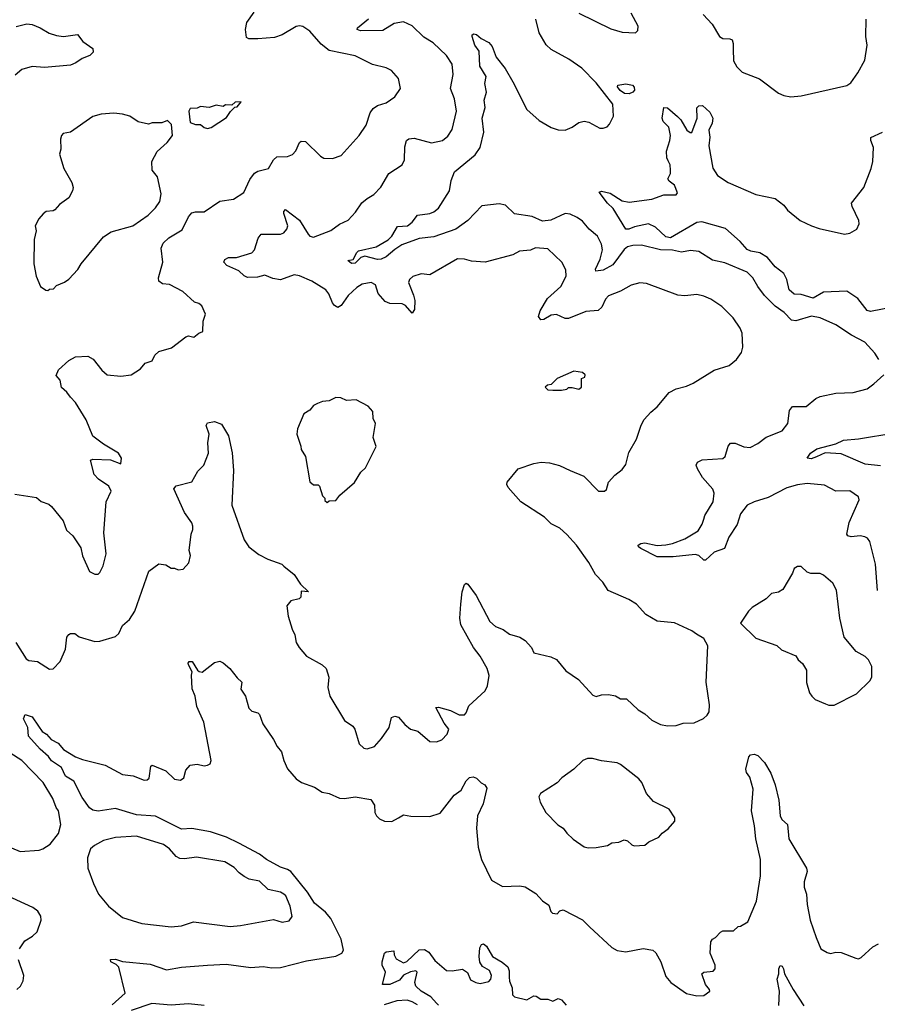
# Model space of a CAD drawing. Extents: x 1921360 to 2014538, y 768294 to 907744.
# Tile 314 of 412: x 1939383 to 1944324, y 867390 to 873062. Entities that reach past the tile are written whole.
import ezdxf

# ---------------------------------------------------------------- set-up
doc = ezdxf.new("R2010")
doc.units = 0

msp = doc.modelspace()

# ---------------------------------------------------------------- linework, layer by layer
at = {"layer": '0CON10XD'}
for points in [[(1941545, 872616.7), (1941576.7, 872665), (1941565, 872722.5), (1941525, 872768.8), (1941494.1, 872784.1), (1941415, 872802.9), (1941315, 872852.5), (1941165, 872884.5), (1941120.6, 872920.6), (1941055, 872995.6), (1941015, 873022.2), (1940995, 873026.5), (1940975, 873022.5), (1940895.3, 872974.7), (1940851.7, 872958.3), (1940755, 872951.5), (1940702, 872952), (1940688.8, 872958.8), (1940684, 873005), (1940692, 873045), (1940733.8, 873105)], [(1942605, 873098.9), (1942788.3, 873008.3), (1942855, 872989.2), (1942930, 872985), (1942945, 873000), (1942946.2, 873025), (1942905, 873098.8)], [(1943321.5, 873091.5), (1943371.9, 873035), (1943415, 872964.2), (1943435, 872953.1), (1943475, 872951.9), (1943488, 872945), (1943494.4, 872925), (1943492.8, 872892.8), (1943495.6, 872825), (1943515, 872790), (1943545, 872758.6), (1943645, 872720), (1943755, 872638), (1943785, 872624), (1943825, 872617.1), (1943885, 872623.1), (1944147.8, 872682.2), (1944172, 872698), (1944211.9, 872755), (1944251.4, 872828.6), (1944266.2, 872915), (1944258.8, 872965), (1944260, 873065)], [(1939362.8, 873022.8), (1939423, 873037), (1939455, 873033.1), (1939501.2, 873015), (1939553.3, 872983.3), (1939595, 872970), (1939635, 872964.4), (1939715, 872976.2), (1939745.8, 872935.8), (1939803.3, 872895), (1939806.2, 872875), (1939786.7, 872855), (1939742.1, 872837.9), (1939707, 872813), (1939675, 872800), (1939525, 872787.1), (1939455, 872791.5), (1939395, 872774.3), (1939357.2, 872742.8)], [(1939360, 869475), (1939419.4, 869379.4), (1939435, 869371.1), (1939485, 869364.3), (1939555, 869320), (1939575, 869322.5), (1939616.1, 869363.9), (1939647.1, 869435), (1939654.3, 869505.7), (1939665, 869520), (1939675, 869526.7), (1939700, 869525), (1939726.1, 869506.1), (1939815, 869480), (1939845, 869482.5), (1939935, 869508.8), (1939954.4, 869525.6), (1939975, 869571.4), (1940015, 869605.7), (1940045.4, 869655), (1940125.8, 869884.2), (1940185, 869928), (1940225, 869921.2), (1940255, 869902.5), (1940275, 869902.5), (1940295, 869893.3), (1940325, 869896.7), (1940357.7, 869932.3), (1940366.1, 869976.1), (1940358.8, 870005), (1940371.4, 870098.6), (1940381.2, 870125), (1940380, 870145), (1940373.6, 870163.6), (1940333.1, 870223.1), (1940270.7, 870359.3), (1940285, 870376.2), (1940375, 870400), (1940409.2, 870460.8), (1940444.3, 870495), (1940471.2, 870565), (1940467.5, 870625), (1940473.8, 870675), (1940456.2, 870725), (1940465, 870740), (1940505, 870747.5), (1940545, 870732.5), (1940585.5, 870665.5), (1940607, 870567), (1940614.4, 870465), (1940604.5, 870265), (1940675.6, 870065), (1940702.9, 870025), (1940761.4, 869981.4), (1940813.3, 869953.3), (1940892.5, 869925), (1940904.2, 869914.2), (1940965, 869866.2), (1941000, 869810), (1941047.5, 869765), (1941005, 869770), (1941002.5, 869735), (1940993.9, 869726.1), (1940945, 869713.8), (1940922, 869685), (1940928.8, 869625), (1940951.7, 869551.7), (1940968.3, 869518.3), (1940975.7, 869475), (1940992, 869445), (1941035, 869396), (1941125, 869346), (1941148, 869325), (1941164.2, 869275), (1941158, 869215), (1941170, 869165), (1941253.3, 869025), (1941301.7, 868991.7), (1941313.3, 868975), (1941339.5, 868889.5), (1941365, 868866.2), (1941385, 868862), (1941426.7, 868875), (1941468.3, 868921.7), (1941511.2, 868985), (1941525, 869042.5), (1941545, 869050), (1941565, 869043.3), (1941601.3, 869001.3), (1941634.5, 868974.5), (1941677, 868963), (1941745, 868904), (1941785, 868901.2), (1941815, 868914), (1941845, 868946.7), (1941855.7, 868975), (1941829.1, 869009.1), (1941780.7, 869099.3), (1941795, 869101.2), (1941865, 869082.1), (1941915, 869057.1), (1941945, 869058.1), (1941955, 869068.8), (1941970.6, 869109.4), (1942064.3, 869195), (1942077.8, 869225), (1942086.8, 869283.2), (1942075.5, 869325), (1942035.6, 869395), (1941996.9, 869445), (1941923.6, 869575), (1941918.5, 869615), (1941924.4, 869695), (1941933.1, 869765), (1941945, 869807.5), (1941955, 869816.7), (1941965, 869810), (1942012.5, 869745), (1942091.2, 869595), (1942125, 869566), (1942169.2, 869549.2), (1942205, 869522.5), (1942263.9, 869503.9), (1942295, 869486.2), (1942332, 869445), (1942345, 869414.3), (1942442.3, 869392.3), (1942475.8, 869375.8), (1942530, 869310), (1942601.7, 869261.7), (1942685, 869171.2), (1942705, 869163.8), (1942735, 869173.3), (1942776.1, 869173.9), (1942815, 869167.5), (1942845, 869150), (1942879.5, 869149.5), (1942947, 869087), (1942985, 869063.3), (1943025, 869026.2), (1943075, 869001.2), (1943116.1, 868993.9), (1943165, 868996.2), (1943205, 869009.2), (1943268.3, 869011.7), (1943323, 869037), (1943344.5, 869055.5), (1943355.7, 869075), (1943358.1, 869115), (1943337.8, 869245), (1943348.6, 869455), (1943325, 869497.5), (1943282.4, 869522.4), (1943255, 869542), (1943155, 869588), (1943056.1, 869596.1), (1942990, 869635), (1942935.8, 869695.8), (1942891.7, 869721.7), (1942774.2, 869774.2), (1942742.3, 869822.3), (1942701.2, 869865), (1942661.2, 869935), (1942590.8, 870035), (1942535, 870095.7), (1942495, 870132.5), (1942445, 870158), (1942405.9, 870195.9), (1942270, 870285), (1942197.7, 870367.7), (1942188.8, 870385), (1942191.7, 870398.3), (1942255, 870473.8), (1942344.4, 870505.6), (1942387.4, 870512.6), (1942435, 870508.9), (1942493.8, 870493.8), (1942553.8, 870465), (1942632.6, 870432.6), (1942717.5, 870345), (1942752.5, 870345), (1942763.3, 870355), (1942775, 870397.5), (1942812.3, 870437.7), (1942855, 870470), (1942875, 870500), (1942892.3, 870567.7), (1942936.2, 870645), (1942964.2, 870725.8), (1942981.7, 870758.3), (1943018.8, 870801.2), (1943055, 870831.2), (1943125, 870913.8), (1943165, 870936), (1943225, 870950.8), (1943262.7, 870967.3), (1943385, 871042), (1943470.7, 871069.3), (1943513.3, 871105), (1943541.2, 871145), (1943548.8, 871175), (1943546, 871255), (1943534, 871285), (1943493.4, 871343.4), (1943429.1, 871409.1), (1943365, 871452.5), (1943325, 871469.2), (1943285, 871478.6), (1943215, 871471.4), (1943175, 871474.2), (1942995, 871542.5), (1942955, 871545.6), (1942905, 871531.9), (1942845, 871498.1), (1942775, 871471.4), (1942757.8, 871452.2), (1942737.8, 871405), (1942715, 871387.3), (1942645, 871381.6), (1942545, 871340.5), (1942525, 871340.6), (1942475, 871364.3), (1942445, 871360), (1942402.5, 871335), (1942385, 871332), (1942371.7, 871351.7), (1942380.8, 871385), (1942423.5, 871455), (1942500, 871525), (1942531.4, 871585), (1942530.3, 871620.3), (1942505.6, 871665.6), (1942425, 871742), (1942355, 871748), (1942325.8, 871734.2), (1942261.7, 871728.3), (1942225, 871707.5), (1942064.3, 871665.7), (1941985, 871670), (1941945, 871682.9), (1941905, 871684.2), (1941745, 871592.5), (1941695, 871597.5), (1941647.3, 871582.7), (1941628, 871565), (1941623.1, 871546.9), (1941652.5, 871475), (1941658.5, 871445), (1941658.3, 871391.7), (1941645, 871371.2), (1941605, 871414.5), (1941585.7, 871425.7), (1941515, 871427.5), (1941488.9, 871438.9), (1941448.8, 871485), (1941432, 871535), (1941407, 871547), (1941355, 871537.5), (1941325, 871519.2), (1941275, 871472.5), (1941235, 871416.2), (1941215, 871403.8), (1941195.8, 871415.8), (1941185, 871431.2), (1941163, 871483), (1941146.9, 871505), (1941065, 871554.6), (1940994.3, 871585.7), (1940965, 871591.1), (1940885, 871563.4), (1940841.4, 871571.4), (1940795, 871590.8), (1940752.4, 871577.6), (1940695, 871575.9), (1940675.7, 871585.7), (1940644.4, 871615), (1940575.7, 871645), (1940559.2, 871665), (1940565, 871681.2), (1940585, 871692.5), (1940632.7, 871692.7), (1940721.1, 871718.9), (1940735.9, 871735), (1940757.4, 871802.6), (1940773.8, 871826.2), (1940884.5, 871825.5), (1940905, 871834.2), (1940921.5, 871855), (1940926.8, 871875), (1940904.6, 871945), (1940905, 871956.7), (1940915, 871968), (1940995, 871906.7), (1941045.5, 871825.5), (1941055, 871814.2), (1941075, 871808), (1941175, 871848), (1941225, 871883.3), (1941275, 871906.2), (1941317.3, 871952.7), (1941353.2, 872006.8), (1941385, 872032), (1941423.3, 872055), (1941463, 872097), (1941508.8, 872175), (1941585.8, 872225), (1941599.4, 872255), (1941601.5, 872328.5), (1941612, 872365), (1941625.6, 872374.4), (1941655, 872379.5), (1941755, 872352.2), (1941819.2, 872365), (1941848.8, 872391.2), (1941875, 872428.8), (1941899.5, 872535), (1941888.2, 872605), (1941865.5, 872665), (1941880.9, 872745), (1941875.4, 872805), (1941842.7, 872855), (1941765, 872927.9), (1941710.5, 872960.5), (1941645, 873027.1), (1941595, 873048.5), (1941540.5, 873039.5), (1941475, 873000), (1941347.3, 872997.3), (1941327.5, 873005), (1941330, 873015), (1941393.3, 873066.7)], [(1944332.5, 871105), (1944310.7, 871140.7), (1944252.5, 871205), (1944175, 871243.8), (1944085, 871304), (1943994.3, 871344.3), (1943945, 871354.3), (1943855, 871326.7), (1943830.6, 871330.6), (1943787.1, 871375), (1943735, 871411.9), (1943675, 871472.5), (1943635.6, 871525), (1943607.8, 871575), (1943575, 871608.1), (1943445, 871660.5), (1943375, 871676.7), (1943295, 871725.8), (1943248.3, 871731.7), (1943195, 871721.9), (1943145, 871734.3), (1943075, 871735.6), (1942965, 871761.9), (1942915, 871761.5), (1942885, 871753.5), (1942865, 871738.5), (1942801, 871649), (1942745, 871619.6), (1942702.9, 871612.9), (1942700, 871625), (1942726.9, 871683.1), (1942740.7, 871735), (1942735, 871768), (1942711.9, 871815), (1942664.3, 871854.3), (1942625, 871901.8), (1942595, 871922.5), (1942555, 871940.9), (1942525, 871945.2), (1942442.7, 871907.3), (1942395, 871901.2), (1942335, 871928.5), (1942233.8, 871943.8), (1942182.6, 871992.6), (1942145, 872001.6), (1942045, 871988.6), (1941965, 871905.7), (1941895.8, 871854.2), (1941769.8, 871810.2), (1941685, 871801.6), (1941584.3, 871765.7), (1941545, 871738.2), (1941495, 871695.8), (1941465, 871683.1), (1941445, 871680.4), (1941371.1, 871698.9), (1941348.9, 871691.1), (1941315, 871660), (1941295, 871657.5), (1941273.3, 871675), (1941305, 871680), (1941325, 871720.8), (1941335, 871729.6), (1941436.8, 871753.2), (1941506.2, 871793.8), (1941527.6, 871815), (1941558.8, 871871.2), (1941617.1, 871875), (1941643.8, 871895), (1941674.2, 871935.8), (1941745, 871945.4), (1941769.2, 871955), (1941795, 871975.8), (1941858.8, 872075), (1941868.8, 872135), (1941888, 872185), (1942006.9, 872283.1), (1942035.4, 872324.6), (1942056.3, 872413.7), (1942047.5, 872495), (1942064.3, 872555), (1942058.3, 872598.3), (1942072.9, 872645), (1942062, 872695), (1942070.8, 872735), (1942033.6, 872793.6), (1942029.8, 872879.8), (1942006, 872915), (1941988.8, 872965), (1941990, 872975), (1941999.3, 872980.7), (1942015, 872976.7), (1942042.5, 872952.5), (1942085, 872930), (1942105, 872908), (1942127.5, 872845), (1942179.7, 872779.7), (1942224.6, 872704.6), (1942304.6, 872545), (1942375, 872480.8), (1942445, 872440), (1942485, 872426.9), (1942525, 872425.7), (1942565, 872442.5), (1942605, 872468.8), (1942635, 872476.2), (1942661.7, 872471.7), (1942725, 872436.2), (1942745, 872436.2), (1942766.7, 872445), (1942780.5, 872459.5), (1942803.8, 872505), (1942800, 872575), (1942705, 872698.6), (1942621.7, 872781.7), (1942546.9, 872835), (1942445, 872889.6), (1942416.6, 872916.6), (1942376.1, 872985), (1942356.5, 873065)], [(1942895, 872634.4), (1942867.3, 872637.3), (1942842.8, 872652.8), (1942826.8, 872675), (1942829.8, 872685), (1942875, 872692), (1942914.1, 872684.1), (1942922.7, 872672.7), (1942924.3, 872655), (1942916.2, 872643.8), (1942895, 872634.4)], [(1939355, 870327.8), (1939405, 870320.8), (1939479.5, 870309.5), (1939506.4, 870286.4), (1939550.7, 870270.7), (1939565, 870257.5), (1939633.8, 870175), (1939652, 870122), (1939689.4, 870089.4), (1939735, 870020), (1939745, 869972.5), (1939785, 869882.5), (1939815, 869867.5), (1939835, 869867.5), (1939845, 869877.5), (1939864.1, 869915.9), (1939880, 869985), (1939868.1, 870105), (1939880, 870285), (1939908.8, 870345), (1939896.2, 870375), (1939836.2, 870415), (1939812.7, 870442.7), (1939790, 870525), (1939805, 870530), (1939905.9, 870525.9), (1939965, 870502.5), (1939970, 870535), (1939952.5, 870565), (1939865.9, 870615.9), (1939805, 870662.5), (1939765, 870756.7), (1939705, 870857.5), (1939675, 870886.7), (1939655, 870916.7), (1939623.9, 870943.9), (1939616.2, 870985), (1939593, 871013), (1939606.7, 871045), (1939665, 871098.8), (1939705, 871118.8), (1939775, 871123.8), (1939805.7, 871105.7), (1939855, 871043.3), (1939886.1, 871016.1), (1939965, 871008.8), (1940025, 871016), (1940079.2, 871050.8), (1940105, 871082.5), (1940145, 871097.5), (1940161.7, 871128.3), (1940185, 871150), (1940257.7, 871172.3), (1940340, 871235), (1940355, 871240), (1940386.4, 871233.6), (1940413.9, 871256.1), (1940437.5, 871265), (1940440, 871325), (1940453.3, 871365), (1940433, 871413), (1940415, 871427.5), (1940390, 871435), (1940322.5, 871495), (1940246.4, 871536.4), (1940205, 871539.2), (1940184, 871555), (1940182.5, 871575), (1940206.7, 871665), (1940196.9, 871745), (1940209.4, 871775), (1940241.4, 871805), (1940318, 871852), (1940355, 871926), (1940375, 871950), (1940395, 871955.7), (1940445.5, 871954.5), (1940535, 872017.1), (1940615, 872028), (1940675, 872066), (1940708.5, 872141.5), (1940735, 872177.1), (1940755, 872188.9), (1940815.4, 872204.6), (1940845.5, 872254.5), (1940865, 872272.5), (1940925, 872273.1), (1940955, 872284.3), (1940974.4, 872305.6), (1940995, 872353.3), (1941005, 872361.2), (1941029.1, 872359.1), (1941115, 872276), (1941135, 872264), (1941185, 872261.4), (1941235, 872280), (1941338.6, 872395), (1941378.1, 872455), (1941402.5, 872525), (1941420.2, 872549.8), (1941445, 872567.1), (1941495, 872582), (1941545, 872616.7)], [(1940465, 872434), (1940485, 872440), (1940575, 872497.5), (1940597, 872533), (1940621.7, 872558.3), (1940635, 872560), (1940658.3, 872588.3), (1940625, 872587.5), (1940605, 872570), (1940568.3, 872571.7), (1940555, 872562.5), (1940515, 872568.8), (1940475, 872556.7), (1940425, 872562.5), (1940405, 872552.5), (1940365, 872550), (1940357.5, 872535), (1940365, 872470), (1940395, 872457.5), (1940425, 872457.5), (1940445, 872440), (1940465, 872434)], [(1939545, 871502.5), (1939555, 871510), (1939578.3, 871511.7), (1939595, 871530), (1939640.7, 871549.3), (1939665, 871566.7), (1939717.3, 871622.7), (1939736, 871655), (1939865, 871811.2), (1939909.5, 871840.5), (1940035, 871874.2), (1940123.4, 871936.6), (1940165, 871978), (1940189.2, 872015), (1940198.3, 872058.3), (1940175.8, 872155.8), (1940146.7, 872195), (1940143.8, 872245), (1940175, 872302.5), (1940232.5, 872355), (1940262.5, 872395), (1940257, 872457), (1940235, 872480), (1940201.7, 872468.3), (1940145, 872467.5), (1940125, 872460), (1940065, 872472.5), (1940016.7, 872506.7), (1939975, 872517.5), (1939925, 872523.3), (1939851.7, 872518.3), (1939805, 872503.3), (1939676.1, 872413.9), (1939633.6, 872406.4), (1939623.3, 872395), (1939617, 872373), (1939618.8, 872315), (1939612.7, 872287.3), (1939637.5, 872205), (1939683.9, 872123.9), (1939690, 872095), (1939686.2, 872075), (1939666.7, 872035), (1939612.3, 871997.7), (1939585, 871966.7), (1939575, 871960), (1939535, 871956.7), (1939517, 871943), (1939492.5, 871915), (1939472.5, 871875), (1939476.7, 871845), (1939466.7, 871795), (1939463.8, 871655), (1939477.5, 871585), (1939502.5, 871525), (1939533, 871503), (1939545, 871502.5)], [(1944422.3, 871407.7), (1944285, 871381.5), (1944265, 871386.4), (1944211.5, 871455), (1944148.2, 871498.2), (1944015, 871492.3), (1943955, 871457.3), (1943885, 871478), (1943845, 871480.4), (1943817.2, 871505), (1943803.1, 871565), (1943785, 871599.3), (1943735, 871637.3), (1943692, 871692), (1943647.8, 871717.8), (1943595, 871728.4), (1943575, 871738.8), (1943534.6, 871784.6), (1943449.4, 871859.4), (1943313.5, 871896.5), (1943285, 871894.3), (1943132.5, 871805), (1943105, 871811.3), (1943046.7, 871866.7), (1943005, 871885.4), (1942925, 871868), (1942893.3, 871855), (1942875, 871855.6), (1942802.5, 871975), (1942768.8, 872005), (1942721.7, 872068.3), (1942735, 872073.3), (1942785, 872063.3), (1942855, 872017.5), (1942895, 872010), (1943025, 872026.9), (1943093.6, 872053.6), (1943165, 872052.5), (1943172.5, 872065), (1943155, 872107.5), (1943125, 872131.2), (1943118, 872145), (1943132, 872175), (1943132.9, 872195), (1943130.8, 872225), (1943119.5, 872249.5), (1943111.2, 872265), (1943108.8, 872305), (1943129.2, 872365), (1943132.9, 872395), (1943123.4, 872443.4), (1943090, 872475), (1943083.9, 872493.9), (1943093.8, 872556.2), (1943115, 872554.3), (1943173.4, 872503.4), (1943191.2, 872485), (1943227.5, 872425), (1943245, 872412.5), (1943255, 872412.5), (1943285.7, 872495), (1943285, 872553.3), (1943295, 872565.7), (1943317.7, 872567.7), (1943359.1, 872529.1), (1943375.8, 872495), (1943372.9, 872465), (1943354.2, 872425), (1943358.9, 872385), (1943353.3, 872335), (1943376.6, 872206.6), (1943404.3, 872165), (1943464.7, 872124.7), (1943625, 872054.4), (1943735, 872032.5), (1943785, 871994), (1943807.5, 871965), (1943879.2, 871905), (1943945, 871874.5), (1943988.9, 871858.9), (1944135, 871826.9), (1944165, 871831.9), (1944206.2, 871855), (1944219.2, 871885), (1944218, 871905), (1944180, 871985), (1944176.2, 872005), (1944246, 872095), (1944288.8, 872205), (1944298.8, 872245), (1944301.4, 872325), (1944286, 872365), (1944286.1, 872383.9), (1944355, 872413.8)], [(1942505, 870926.7), (1942535, 870933.3), (1942545, 870942.5), (1942565, 870943.3), (1942605, 870933.3), (1942620, 870945), (1942620, 870995), (1942638.3, 871001.7), (1942640, 871015), (1942625, 871030), (1942575, 871036.7), (1942480, 870995), (1942445, 870960), (1942423, 870957), (1942410, 870945), (1942425, 870930), (1942455, 870927.5), (1942505, 870926.7)], [(1944324.5, 869774.5), (1944314.6, 869925), (1944281.1, 870055), (1944267.1, 870075), (1944253, 870083), (1944225, 870088.2), (1944172.7, 870082.7), (1944155, 870089.2), (1944148.9, 870098.9), (1944161.8, 870165), (1944219.2, 870295), (1944215, 870313.3), (1944165, 870347.5), (1944085, 870345.8), (1944020.7, 870380.7), (1943919.5, 870389.5), (1943865, 870382.7), (1943802, 870365), (1943695, 870310), (1943615, 870284.6), (1943575, 870265.4), (1943536.2, 870215), (1943517.1, 870152.9), (1943468.6, 870081.4), (1943443.8, 870016.2), (1943384, 869995), (1943335, 869948), (1943325, 869948.8), (1943296, 869975), (1943275, 869980.9), (1943147, 869967), (1943055, 869967.3), (1942961.2, 870015), (1942948.8, 870025), (1942946.7, 870035), (1942962.5, 870045), (1942985, 870048.5), (1943055, 870032.2), (1943106.4, 870036.4), (1943145, 870043.8), (1943215, 870071.2), (1943291.9, 870118.1), (1943315.5, 870155), (1943324.4, 870184.4), (1943330, 870205), (1943379.1, 870285), (1943383.6, 870333.6), (1943376.7, 870356.7), (1943317.5, 870425), (1943288.1, 870475), (1943280, 870495), (1943287.3, 870512.7), (1943314.5, 870525.5), (1943435, 870533.3), (1943448, 870545), (1943464.2, 870605.8), (1943477.7, 870622.3), (1943505, 870622.5), (1943555, 870600.6), (1943591.7, 870598.3), (1943635, 870620.8), (1943683.6, 870656.4), (1943776.6, 870693.4), (1943808.6, 870735), (1943818.8, 870811.2), (1943835, 870833.3), (1943915, 870834.2), (1943969.5, 870880.5), (1943995, 870891.2), (1944085, 870910), (1944185, 870914), (1944265, 870936.2), (1944305, 870963.3), (1944362.5, 871015)], [(1941155, 870280), (1941165, 870290), (1941205, 870292.5), (1941227, 870323), (1941312.5, 870395), (1941347.5, 870455), (1941375, 870480), (1941437, 870603), (1941420, 870655), (1941432.5, 870735), (1941420, 870765), (1941417.5, 870805), (1941390, 870835), (1941321.7, 870871.7), (1941265, 870867.5), (1941233.9, 870883.9), (1941205, 870886.2), (1941165, 870866.7), (1941127, 870863), (1941098.3, 870851.7), (1941075, 870840), (1941055, 870812.5), (1941019.5, 870790.5), (1940983.3, 870705), (1940980, 870675), (1941003.3, 870605), (1941003.8, 870585), (1941030, 870545), (1941055, 870400), (1941075, 870382.5), (1941101.7, 870381.7), (1941110, 870375), (1941128.3, 870318.3), (1941140, 870305), (1941141.7, 870291.7), (1941155, 870280)], [(1944342.7, 870492.7), (1944255, 870501.1), (1944115, 870560.3), (1944023.6, 870566.4), (1943972.9, 870542.9), (1943942.1, 870532.1), (1943920, 870535), (1943938.6, 870565), (1943975, 870590), (1944085, 870619.2), (1944129.5, 870640.5), (1944215, 870646.5), (1944425, 870682.7)], [(1944045, 869113.3), (1944075, 869113.8), (1944205, 869177.5), (1944282.5, 869255), (1944293, 869277), (1944293.3, 869305), (1944292.5, 869335), (1944272.5, 869375), (1944255, 869392.5), (1944202.3, 869422.3), (1944133.3, 869505), (1944108, 869615), (1944089.2, 869775), (1944068.8, 869815), (1944015, 869862.5), (1943995, 869872.5), (1943940.7, 869870.7), (1943919.3, 869879.3), (1943885, 869912.5), (1943865, 869912.5), (1943845, 869900), (1943836.1, 869873.9), (1943779.7, 869780.3), (1943755, 869763.8), (1943715, 869756.7), (1943684.1, 869725.9), (1943602.5, 869675), (1943582.5, 869655), (1943536.7, 869585), (1943625, 869498.8), (1943745, 869456.7), (1943772.3, 869432.3), (1943855, 869397.5), (1943867.5, 869375), (1943893, 869353), (1943916.7, 869315), (1943916.7, 869305), (1943917, 869243), (1943933.3, 869185), (1943946.7, 869165), (1943966.4, 869146.4), (1944025, 869120), (1944045, 869113.3)], [(1939915, 867386.2), (1939990, 867455), (1939953, 867603), (1939938.8, 867618.8), (1939907.5, 867635), (1939905, 867647.5), (1939935, 867650.8), (1939975, 867635.8), (1940135, 867620.6), (1940228.8, 867588.8), (1940315, 867603.1), (1940465.5, 867615.5), (1940572.1, 867622.1), (1940715, 867601.9), (1940785, 867607.8), (1940835, 867600.5), (1940885, 867602), (1941035, 867641.1), (1941205, 867667.3), (1941238, 867685), (1941248.2, 867701.8), (1941235.3, 867765), (1941175.2, 867885), (1941145, 867921.4), (1941082, 867972), (1941041.6, 868035), (1940945, 868154.1), (1940925, 868167.3), (1940885, 868179.3), (1940804.8, 868224.8), (1940765, 868255.3), (1940645, 868318.8), (1940575, 868353.7), (1940482.6, 868382.6), (1940375, 868403.1), (1940315, 868398.9), (1940165, 868474), (1940055, 868481.8), (1939935, 868518.1), (1939835, 868503.1), (1939805, 868508), (1939785, 868521.2), (1939742, 868582), (1939694.4, 868675), (1939646.2, 868705), (1939623.1, 868755), (1939565, 868792.5), (1939548.1, 868818.1), (1939500.2, 868860.2), (1939432.7, 868935), (1939430, 868985), (1939404, 869035), (1939415, 869060), (1939455, 869046.7), (1939491.4, 868991.4), (1939511.3, 868961.3), (1939536.5, 868946.5), (1939563.8, 868915), (1939603.4, 868893.4), (1939635, 868857.5), (1939705, 868816.2), (1939745, 868800), (1939875, 868768), (1939975, 868714.2), (1940035.6, 868705.6), (1940100.3, 868680.3), (1940117.9, 868682.1), (1940127.9, 868692.1), (1940138.3, 868761.7), (1940145, 868767.5), (1940224.4, 868734.4), (1940275, 868687.5), (1940308.3, 868681.7), (1940328.8, 868695), (1940340.5, 868739.5), (1940365, 868766.7), (1940405, 868773.8), (1940445, 868764), (1940465, 868768), (1940480, 868775), (1940485.9, 868794.1), (1940444.4, 869015), (1940402.9, 869105), (1940394.3, 869165), (1940376.7, 869206.7), (1940371.9, 869285), (1940376.7, 869305), (1940356.2, 869345), (1940354, 869356), (1940360, 869365), (1940376.7, 869365), (1940407.5, 869315), (1940416.4, 869306.4), (1940435, 869302.5), (1940505, 869358.8), (1940535, 869367.5), (1940555, 869357.5), (1940593.9, 869323.9), (1940635, 869270), (1940662.5, 869245), (1940656.7, 869205), (1940683.3, 869165), (1940703.3, 869095), (1940719.3, 869079.3), (1940755, 869068.8), (1940765, 869060), (1940784, 869005), (1940845.8, 868915), (1940866.2, 868875), (1940892, 868845), (1940904.3, 868794.3), (1940925, 868746.7), (1940975, 868688.8), (1941006.9, 868666.9), (1941081.3, 868641.3), (1941125, 868612), (1941165, 868604), (1941225, 868578), (1941255, 868576), (1941315, 868584.3), (1941405, 868570), (1941427.3, 868537.3), (1941428, 868495), (1941438, 868475), (1941455, 868458), (1941485, 868444), (1941527, 868443), (1941565.6, 868464.4), (1941595, 868482), (1941635.9, 868474.1), (1941745, 868472.5), (1941805, 868491.2), (1941886.2, 868595), (1941926.8, 868623.2), (1941955, 868677.5), (1941973.6, 868696.4), (1941995, 868700), (1942015, 868692.5), (1942042.5, 868665), (1942063.3, 868655), (1942073.8, 868635), (1942052.5, 868545), (1942019.6, 868475), (1942013.8, 868405), (1942024.5, 868295), (1942043.3, 868225), (1942101.4, 868105), (1942165, 868068.1), (1942265, 868072.5), (1942295, 868065.8), (1942357.5, 868027.5), (1942395, 867986.7), (1942431.7, 867961.7), (1942443.3, 867925), (1942452.5, 867915), (1942479.3, 867910.7), (1942495, 867927.5), (1942515, 867933.3), (1942625, 867877.1), (1942666.2, 867836.2), (1942795, 867717.1), (1942825, 867700.6), (1942875, 867691.9), (1942975, 867712), (1943031.2, 867701.2), (1943047.3, 867687.3), (1943076, 867635), (1943105, 867550), (1943133.8, 867515), (1943225, 867452), (1943285, 867438), (1943325, 867440), (1943358.8, 867465), (1943357.5, 867475), (1943333.7, 867503.7), (1943314, 867566), (1943324.4, 867575.6), (1943378.8, 867581.2), (1943390, 867595), (1943389.4, 867615), (1943362, 867685), (1943365, 867750), (1943374.1, 867765.9), (1943392.5, 867775), (1943420, 867805), (1943435, 867812.5), (1943495, 867812.5), (1943521.7, 867838.3), (1943535, 867840), (1943577.5, 867865), (1943627.8, 867985), (1943650.6, 868129.4), (1943651.8, 868225), (1943623.6, 868343.6), (1943617.4, 868417.4), (1943600, 868505), (1943608.9, 868628.9), (1943589.2, 868699.2), (1943570, 868725), (1943566.7, 868745), (1943583.3, 868815), (1943593.8, 868826.2), (1943615, 868830), (1943635, 868823.3), (1943675, 868783.3), (1943710.7, 868720.7), (1943736.5, 868655), (1943756.5, 868565), (1943764.4, 868475), (1943774.5, 868454.5), (1943806, 868425), (1943815, 868343.3), (1943916.9, 868175), (1943920.6, 868155), (1943902.2, 868095), (1943903.3, 868065), (1943917.1, 868025), (1943920.6, 867965), (1943937.1, 867875), (1943972, 867775), (1943999.3, 867709.3), (1944035, 867687.5), (1944055, 867683.3), (1944085, 867690), (1944115, 867687.5), (1944200, 867655), (1944215, 867652), (1944231.2, 867658.8), (1944298.3, 867721.7), (1944330.7, 867739.3)], [(1939335, 868292.2), (1939385, 868270.6), (1939495, 868278.6), (1939516.7, 868285), (1939557.9, 868312.1), (1939606.7, 868373.3), (1939619.4, 868425), (1939606.7, 868505), (1939593, 868523), (1939574.5, 868575), (1939517.2, 868667.2), (1939394.2, 868794.2), (1939325, 868838.9)], [(1942658.3, 868291.7), (1942705, 868294.2), (1942770, 868305), (1942795, 868320), (1942835, 868323.3), (1942865, 868336.7), (1942885, 868332.5), (1942909.3, 868309.3), (1942923.6, 868303.6), (1942985, 868306.7), (1943007.5, 868325), (1943065, 868353.3), (1943085, 868376.7), (1943119.5, 868400.5), (1943157.5, 868445), (1943157.5, 868465), (1943125, 868513.3), (1943035, 868557.5), (1942993.3, 868605), (1942967, 868667), (1942949.7, 868689.7), (1942845, 868771.2), (1942825, 868780), (1942735, 868792), (1942683.6, 868806.4), (1942655, 868806.7), (1942627.5, 868795), (1942575, 868743.8), (1942506, 868695), (1942478.8, 868665), (1942384, 868605), (1942374.5, 868585.5), (1942381.1, 868555), (1942414.7, 868494.7), (1942483.9, 868423.9), (1942515, 868404.3), (1942535.7, 868375), (1942571.7, 868341.7), (1942635, 868297.1), (1942658.3, 868291.7)], [(1940255, 867835.8), (1940315, 867842.5), (1940385, 867864.3), (1940595, 867838.6), (1940655, 867844.2), (1940845, 867878.8), (1940895, 867863.3), (1940935, 867870), (1940953.3, 867895), (1940942, 867955), (1940915.8, 868015), (1940904.3, 868024.3), (1940885, 868035.7), (1940815, 868051.4), (1940765, 868099.2), (1940705, 868111.8), (1940675.8, 868125.8), (1940646.5, 868146.5), (1940618.5, 868178.5), (1940565, 868211.4), (1940401.9, 868238.1), (1940332.3, 868227.7), (1940305, 868230.4), (1940285, 868240.9), (1940245, 868285.6), (1940210.6, 868310.6), (1940055, 868358.7), (1939935, 868350.9), (1939865, 868334.4), (1939813.8, 868305), (1939791.2, 868285), (1939774.1, 868234.1), (1939775.8, 868175), (1939807.1, 868085), (1939837.1, 868025), (1939895, 867955.8), (1939975, 867890), (1940085.7, 867855.7), (1940255, 867835.8)], [(1939380.8, 867709.2), (1939412.2, 867755), (1939456.9, 867783.1), (1939482.6, 867807.4), (1939506.7, 867875), (1939505, 867897.5), (1939486.9, 867926.9), (1939458.5, 867948.5), (1939295, 868022.5)], [(1941796.2, 867385), (1941785, 867396.2), (1941752.4, 867432.4), (1941695, 867466.5), (1941665.6, 867495), (1941660, 867515), (1941672.5, 867575), (1941665, 867582.5), (1941635, 867576.7), (1941595, 867557.5), (1941570.7, 867529.3), (1941515, 867504.2), (1941473.3, 867503.3), (1941491.2, 867575), (1941470.8, 867615), (1941470.8, 867635), (1941483.8, 867685), (1941495, 867692.5), (1941538.3, 867698.3), (1941540, 867675), (1941551.4, 867651.4), (1941595, 867628.8), (1941613, 867637), (1941685, 867703.8), (1941715.7, 867705.7), (1941739.5, 867689.5), (1941775, 867642.5), (1941842.5, 867585), (1941875, 867582.5), (1941935, 867593.3), (1941963, 867573), (1941980.7, 867530.7), (1942010, 867515), (1942035, 867510), (1942085, 867522), (1942097.5, 867535), (1942102, 867555), (1942090, 867585), (1942048.7, 867608.7), (1942033.5, 867633.5), (1942029.5, 867665), (1942034.5, 867715.5), (1942044, 867735), (1942055, 867738), (1942072, 867725), (1942106, 867665), (1942163, 867633), (1942194.4, 867605), (1942203.7, 867583.7), (1942202.8, 867547.2), (1942205, 867522.5), (1942220, 867485), (1942221.2, 867445), (1942234, 867434), (1942305, 867416.2), (1942345, 867438.8), (1942357.7, 867437.7), (1942385, 867418.8), (1942425, 867418.8), (1942455, 867407.5), (1942485, 867422.5), (1942505, 867416.7), (1942532, 867385)], [(1939366, 867475), (1939387.1, 867495), (1939403.1, 867525), (1939406.5, 867555), (1939376, 867646)], [(1943756.6, 867383.4), (1943761.1, 867465), (1943747.5, 867535), (1943756.2, 867565), (1943756.2, 867595), (1943765, 867613.3), (1943775, 867610), (1943783.8, 867595), (1943790, 867565), (1943838.6, 867475), (1943900.6, 867380.6)], [(1940445, 867383.5), (1940355, 867392.9), (1940255, 867384.4), (1940144.4, 867394.4), (1940025, 867353.8)], [(1941675, 867386.1), (1941644.5, 867405), (1941615, 867413.4), (1941555, 867410.7), (1941482.6, 867387.4)]]:
    msp.add_lwpolyline(points, dxfattribs=at)

doc.saveas('drawing.dxf')
